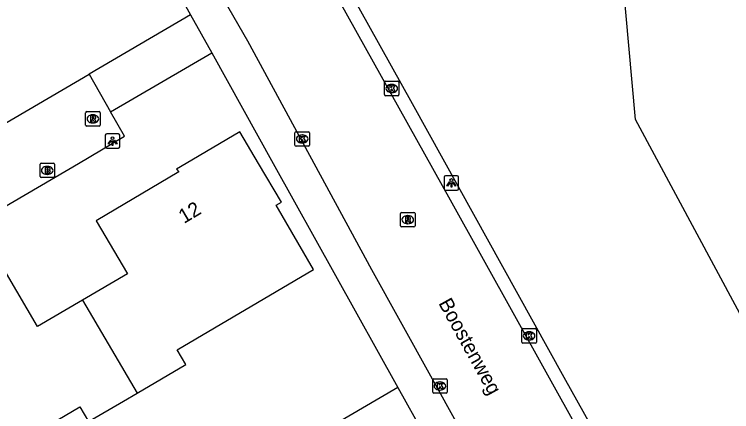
# Model space of a CAD drawing. Extents: x 159353 to 160616, y 385893 to 387321.
# Drawn here: x 160452.32 to 160501.96, y 386482.83 to 386510.3 of the extents above; entities that cross this region are included whole.
import ezdxf

# ---------------------------------------------------------------- set-up
doc = ezdxf.new("R2010")
doc.units = 0
for name, color, linetype in [('IMGEO_Brandkraan', 7, 'Continuous'), ('IMGEO_Groenvoorziening', 7, 'Continuous'), ('IMGEO_Kolk', 7, 'Continuous'), ('IMGEO_Lichtpunt', 7, 'Continuous'), ('IMGEO_Openbare_ruimte_label', 7, 'Continuous'), ('IMGEO_Pand', 7, 'Continuous'), ('IMGEO_Pand_nummerreeks', 7, 'Continuous'), ('IMGEO_Rijbaan_lokaal_open', 7, 'Continuous'), ('IMGEO_Rioolput', 7, 'Continuous'), ('IMGEO_Voetpad_open', 7, 'Continuous')]:
    doc.layers.add(name, color=color, linetype=linetype)

msp = doc.modelspace()

# ---------------------------------------------------------------- linework, layer by layer
at = {"layer": 'IMGEO_Brandkraan'}
for p, q in [((160454.098, 386499.085), (160454.098, 386499.937)), ((160454.173, 386500.011), (160455.025, 386500.011)), ((160454.586, 386499.791), (160454.611, 386499.791)), ((160455.099, 386499.937), (160455.099, 386499.085)), ((160454.609, 386499.231), (160454.584, 386499.231)), ((160455.025, 386499.011), (160454.173, 386499.011))]:
    msp.add_line(p, q, dxfattribs=at)
for points in [[(160454.098, 386499.085), (160454.098, 386499.937)], [(160454.173, 386500.011), (160455.025, 386500.011)], [(160454.446, 386499.711), (160454.446, 386499.311), (160454.659, 386499.311)], [(160454.677, 386499.711), (160454.446, 386499.711)], [(160455.099, 386499.937), (160455.099, 386499.085)], [(160454.625, 386499.63), (160454.571, 386499.63), (160454.571, 386499.554)], [(160454.571, 386499.554), (160454.624, 386499.554)], [(160454.633, 386499.478), (160454.571, 386499.478), (160454.571, 386499.397)], [(160454.571, 386499.397), (160454.633, 386499.397)], [(160455.025, 386499.011), (160454.173, 386499.011)]]:
    msp.add_lwpolyline(points, dxfattribs=at)
for centre, radius, start, end in [((160454.175, 386499.935), 0.0765, 91.552, 178.448), ((160454.175, 386499.935), 0.0765, 91.552, 178.448), ((160454.681, 386499.566), 0.145, 59.4692, 91.5367), ((160454.706, 386499.613), 0.0922, 285.5137, 58.1501), ((160455.023, 386499.935), 0.0765, 1.552, 88.448), ((160455.023, 386499.935), 0.0765, 1.552, 88.448), ((160454.626, 386499.592), 0.0379, 267.8285, 90.9355), ((160454.634, 386499.437), 0.0404, 269.8759, 90.5077), ((160454.665, 386499.562), 0.251, 268.6676, 293.5347), ((160454.711, 386499.421), 0.105, 301.3115, 78.989), ((160454.175, 386499.087), 0.0765, 181.552, 268.448), ((160454.175, 386499.087), 0.0765, 181.552, 268.448), ((160455.023, 386499.087), 0.0765, 271.552, 358.448), ((160455.023, 386499.087), 0.0765, 271.552, 358.448)]:
    msp.add_arc(centre, radius, start, end, dxfattribs=at)
for centre, major_axis, ratio, start_param, end_param in [((160454.585, 386499.511), (-0.387, 0.002), 0.722429, 4.712389, 7.853982), ((160454.61, 386499.511), (-0.39, 0.002), 0.717154, 1.570796, 4.712389)]:
    msp.add_ellipse(centre, major_axis=major_axis, ratio=ratio, start_param=start_param, end_param=end_param, dxfattribs=at)
at = {"layer": 'IMGEO_Groenvoorziening'}
for points in [[(160516.169, 386464.269), (160495.304, 386503.038), (160492.847, 386530.451)], [(160478.865, 386484.493), (160425.927, 386453.553), (160395.324, 386493.404)]]:
    msp.add_lwpolyline(points, dxfattribs=at)
at = {"layer": 'IMGEO_Kolk'}
for p, q in [((160478.014, 386505.677), (160478.866, 386505.677)), ((160477.939, 386504.751), (160477.939, 386505.603)), ((160478.427, 386505.457), (160478.452, 386505.457)), ((160478.94, 386505.603), (160478.94, 386504.751)), ((160478.866, 386504.677), (160478.014, 386504.677)), ((160478.45, 386504.897), (160478.425, 386504.897)), ((160471.818, 386502.189), (160472.67, 386502.189)), ((160471.743, 386501.263), (160471.743, 386502.115)), ((160472.231, 386501.969), (160472.256, 386501.969)), ((160472.744, 386502.115), (160472.744, 386501.263)), ((160472.67, 386501.189), (160471.818, 386501.189)), ((160472.254, 386501.409), (160472.229, 386501.409)), ((160487.444, 386487.64), (160487.444, 386488.492)), ((160487.519, 386488.566), (160488.371, 386488.566)), ((160487.932, 386488.346), (160487.957, 386488.346)), ((160488.445, 386488.492), (160488.445, 386487.64)), ((160487.955, 386487.786), (160487.93, 386487.786)), ((160488.371, 386487.566), (160487.519, 386487.566)), ((160481.273, 386484.173), (160481.273, 386485.025)), ((160481.348, 386485.099), (160482.2, 386485.099)), ((160481.761, 386484.879), (160481.786, 386484.879)), ((160482.274, 386485.025), (160482.274, 386484.173)), ((160481.784, 386484.319), (160481.759, 386484.319)), ((160482.2, 386484.099), (160481.348, 386484.099))]:
    msp.add_line(p, q, dxfattribs=at)
for points in [[(160478.014, 386505.677), (160478.866, 386505.677)], [(160477.939, 386504.751), (160477.939, 386505.603)], [(160478.26, 386505.377), (160478.383, 386505.377), (160478.383, 386505.226), (160478.513, 386505.377), (160478.677, 386505.377), (160478.531, 386505.226), (160478.684, 386504.977), (160478.532, 386504.977), (160478.447, 386505.141), (160478.383, 386505.074), (160478.383, 386504.977), (160478.26, 386504.977), (160478.26, 386505.377)], [(160478.94, 386505.603), (160478.94, 386504.751)], [(160478.866, 386504.677), (160478.014, 386504.677)], [(160471.818, 386502.189), (160472.67, 386502.189)], [(160471.743, 386501.263), (160471.743, 386502.115)], [(160472.064, 386501.889), (160472.187, 386501.889), (160472.187, 386501.738), (160472.317, 386501.889), (160472.481, 386501.889), (160472.335, 386501.738), (160472.488, 386501.489), (160472.336, 386501.489), (160472.251, 386501.653), (160472.187, 386501.586), (160472.187, 386501.489), (160472.064, 386501.489), (160472.064, 386501.889)], [(160472.744, 386502.115), (160472.744, 386501.263)], [(160472.67, 386501.189), (160471.818, 386501.189)], [(160487.444, 386487.64), (160487.444, 386488.492)], [(160487.519, 386488.566), (160488.371, 386488.566)], [(160488.445, 386488.492), (160488.445, 386487.64)], [(160487.765, 386488.266), (160487.888, 386488.266), (160487.888, 386488.115), (160488.018, 386488.266), (160488.182, 386488.266), (160488.036, 386488.115), (160488.189, 386487.866), (160488.037, 386487.866), (160487.952, 386488.03), (160487.888, 386487.963), (160487.888, 386487.866), (160487.765, 386487.866), (160487.765, 386488.266)], [(160488.371, 386487.566), (160487.519, 386487.566)], [(160481.273, 386484.173), (160481.273, 386485.025)], [(160481.348, 386485.099), (160482.2, 386485.099)], [(160481.594, 386484.799), (160481.717, 386484.799), (160481.717, 386484.648), (160481.847, 386484.799), (160482.011, 386484.799), (160481.865, 386484.648), (160482.018, 386484.399), (160481.866, 386484.399), (160481.781, 386484.563), (160481.717, 386484.496), (160481.717, 386484.399), (160481.594, 386484.399), (160481.594, 386484.799)], [(160482.274, 386485.025), (160482.274, 386484.173)], [(160482.2, 386484.099), (160481.348, 386484.099)]]:
    msp.add_lwpolyline(points, dxfattribs=at)
for centre, start, end in [((160478.016, 386505.601), 91.552, 178.448), ((160478.016, 386505.601), 91.552, 178.448), ((160478.864, 386505.601), 1.552, 88.448), ((160478.864, 386505.601), 1.552, 88.448), ((160478.016, 386504.753), 181.552, 268.448), ((160478.016, 386504.753), 181.552, 268.448), ((160478.864, 386504.753), 271.552, 358.448), ((160478.864, 386504.753), 271.552, 358.448), ((160471.82, 386502.113), 91.552, 178.448), ((160471.82, 386502.113), 91.552, 178.448), ((160472.668, 386502.113), 1.552, 88.448), ((160472.668, 386502.113), 1.552, 88.448), ((160471.82, 386501.265), 181.552, 268.448), ((160471.82, 386501.265), 181.552, 268.448), ((160472.668, 386501.265), 271.552, 358.448), ((160472.668, 386501.265), 271.552, 358.448), ((160487.521, 386488.49), 91.552, 178.448), ((160487.521, 386488.49), 91.552, 178.448), ((160488.369, 386488.49), 1.552, 88.448), ((160488.369, 386488.49), 1.552, 88.448), ((160487.521, 386487.642), 181.552, 268.448), ((160487.521, 386487.642), 181.552, 268.448), ((160488.369, 386487.642), 271.552, 358.448), ((160488.369, 386487.642), 271.552, 358.448), ((160481.35, 386485.023), 91.552, 178.448), ((160481.35, 386485.023), 91.552, 178.448), ((160482.198, 386485.023), 1.552, 88.448), ((160482.198, 386485.023), 1.552, 88.448), ((160481.35, 386484.175), 181.552, 268.448), ((160481.35, 386484.175), 181.552, 268.448), ((160482.198, 386484.175), 271.552, 358.448), ((160482.198, 386484.175), 271.552, 358.448)]:
    msp.add_arc(centre, 0.0765, start, end, dxfattribs=at)
for centre, major_axis, ratio, start_param, end_param in [((160478.426, 386505.177), (-0.387, 0.002), 0.722429, 4.712389, 7.853982), ((160478.451, 386505.177), (-0.39, 0.002), 0.717154, 1.570796, 4.712389), ((160472.23, 386501.689), (-0.387, 0.002), 0.722429, 4.712389, 7.853982), ((160472.255, 386501.689), (-0.39, 0.002), 0.717154, 1.570796, 4.712389), ((160487.931, 386488.066), (-0.387, 0.002), 0.722429, 4.712389, 7.853982), ((160487.956, 386488.066), (-0.39, 0.002), 0.717154, 1.570796, 4.712389), ((160481.76, 386484.599), (-0.387, 0.002), 0.722429, 4.712389, 7.853982), ((160481.785, 386484.599), (-0.39, 0.002), 0.717154, 1.570796, 4.712389)]:
    msp.add_ellipse(centre, major_axis=major_axis, ratio=ratio, start_param=start_param, end_param=end_param, dxfattribs=at)
at = {"layer": 'IMGEO_Lichtpunt'}
for p, q in [((160458.618, 386501.942), (160458.618, 386501.135)), ((160458.618, 386501.942), (160458.618, 386501.135)), ((160459.52, 386502.037), (160458.712, 386502.037)), ((160459.52, 386502.037), (160458.712, 386502.037)), ((160459.614, 386501.135), (160459.614, 386501.942)), ((160459.614, 386501.135), (160459.614, 386501.942)), ((160458.712, 386501.041), (160459.52, 386501.041)), ((160458.712, 386501.041), (160459.52, 386501.041)), ((160482.069, 386499.047), (160482.069, 386498.24)), ((160482.069, 386499.047), (160482.069, 386498.24)), ((160482.971, 386499.142), (160482.163, 386499.142)), ((160482.971, 386499.142), (160482.163, 386499.142)), ((160483.065, 386498.24), (160483.065, 386499.047)), ((160483.065, 386498.24), (160483.065, 386499.047)), ((160482.163, 386498.146), (160482.971, 386498.146)), ((160482.163, 386498.146), (160482.971, 386498.146))]:
    msp.add_line(p, q, dxfattribs=at)
for points in [[(160458.992, 386501.606), (160459.031, 386501.578), (160458.843, 386501.316), (160458.805, 386501.343), (160458.992, 386501.606)], [(160459.094, 386501.558), (160459.141, 386501.558), (160459.141, 386501.236), (160459.094, 386501.236), (160459.094, 386501.558)], [(160459.204, 386501.578), (160459.242, 386501.605), (160459.429, 386501.343), (160459.39, 386501.315), (160459.204, 386501.578)], [(160482.443, 386498.711), (160482.482, 386498.683), (160482.294, 386498.421), (160482.256, 386498.448), (160482.443, 386498.711)], [(160482.655, 386498.683), (160482.693, 386498.71), (160482.88, 386498.448), (160482.841, 386498.42), (160482.655, 386498.683)], [(160482.545, 386498.663), (160482.592, 386498.663), (160482.592, 386498.341), (160482.545, 386498.341), (160482.545, 386498.663)]]:
    msp.add_lwpolyline(points, dxfattribs=at)
for centre in [(160459.117, 386501.74), (160482.568, 386498.845)]:
    msp.add_circle(centre, 0.0994, dxfattribs=at)
for centre, start, end in [((160458.712, 386501.942), 90, 180), ((160458.712, 386501.942), 90, 180), ((160459.52, 386501.942), 0, 90), ((160459.52, 386501.942), 0, 90), ((160458.712, 386501.135), 180, 270), ((160458.712, 386501.135), 180, 270), ((160459.52, 386501.135), 270, 0), ((160459.52, 386501.135), 270, 360), ((160482.163, 386499.047), 90, 180), ((160482.163, 386499.047), 90, 180), ((160482.971, 386499.047), 0, 90), ((160482.971, 386499.047), 0, 90), ((160482.163, 386498.24), 180, 270), ((160482.163, 386498.24), 180, 270), ((160482.971, 386498.24), 270, 0), ((160482.971, 386498.24), 270, 360)]:
    msp.add_arc(centre, 0.0946, start, end, dxfattribs=at)
at = {"layer": 'IMGEO_Pand'}
for points in [[(160460.813, 386484.105), (160464.178, 386486.083), (160463.581, 386487.1), (160473.027, 386492.649), (160470.442, 386497.096), (160470.799, 386497.311), (160469.217, 386500), (160467.934, 386502.181), (160464.21, 386500), (160463.541, 386499.608), (160463.705, 386499.404), (160457.993, 386496.021), (160460.141, 386492.362), (160457.038, 386490.54)], [(160457.038, 386490.54), (160453.934, 386488.718), (160451.78, 386492.384), (160446.086, 386489.059), (160445.94, 386489.301), (160441.531, 386486.722), (160444.063, 386482.411), (160444.416, 386481.81), (160444.805, 386482.039), (160447.413, 386477.601), (160456.859, 386483.15), (160457.456, 386482.133), (160459.868, 386483.55), (160460.813, 386484.105)], [(160457.038, 386490.54), (160460.813, 386484.105)]]:
    msp.add_lwpolyline(points, dxfattribs=at)
at = {"layer": 'IMGEO_Rijbaan_lokaal_open'}
for points in [[(160406.923, 386522.395), (160419.978, 386500), (160424.508, 386492.229), (160426.319, 386493.234), (160431.097, 386484.987), (160456.754, 386500), (160459.951, 386501.871), (160458.975, 386503.558)], [(160491.405, 386481.448), (160482.505, 386497.446), (160474.841, 386511.167), (160469.415, 386520.912), (160468.978, 386521.632)], [(160485.232, 386477.936), (160477.069, 386492.63), (160468.48, 386508.454), (160462.629, 386518.626)], [(160436.257, 386493.736), (160446.964, 386500.001), (160457.511, 386506.179)], [(160457.511, 386506.179), (160458.975, 386503.558)]]:
    msp.add_lwpolyline(points, dxfattribs=at)
at = {"layer": 'IMGEO_Rioolput'}
for p, q in [((160457.257, 386502.65), (160457.257, 386503.502)), ((160457.332, 386503.576), (160458.184, 386503.576)), ((160457.745, 386503.356), (160457.77, 386503.356)), ((160458.258, 386503.502), (160458.258, 386502.65)), ((160457.768, 386502.796), (160457.743, 386502.796)), ((160458.184, 386502.576), (160457.332, 386502.576)), ((160479.047, 386495.676), (160479.047, 386496.528)), ((160479.122, 386496.602), (160479.974, 386496.602)), ((160479.535, 386496.382), (160479.56, 386496.382)), ((160480.048, 386496.528), (160480.048, 386495.676)), ((160479.558, 386495.822), (160479.533, 386495.822)), ((160479.974, 386495.602), (160479.122, 386495.602))]:
    msp.add_line(p, q, dxfattribs=at)
for points in [[(160457.257, 386502.65), (160457.257, 386503.502)], [(160457.332, 386503.576), (160458.184, 386503.576)], [(160457.846, 386503.274), (160457.594, 386503.276), (160457.594, 386502.876)], [(160457.772, 386503.195), (160457.718, 386503.195), (160457.718, 386503.114)], [(160458.258, 386503.502), (160458.258, 386502.65)], [(160457.594, 386502.876), (160457.718, 386502.876), (160457.718, 386503.038), (160457.729, 386503.038)], [(160457.718, 386503.114), (160457.77, 386503.114)], [(160457.776, 386503.009), (160457.847, 386502.876), (160457.987, 386502.876), (160457.922, 386503.002)], [(160458.184, 386502.576), (160457.332, 386502.576)], [(160479.047, 386495.676), (160479.047, 386496.528)], [(160479.122, 386496.602), (160479.974, 386496.602)], [(160479.636, 386496.3), (160479.384, 386496.302), (160479.384, 386495.902)], [(160479.562, 386496.221), (160479.508, 386496.221), (160479.508, 386496.14)], [(160480.048, 386496.528), (160480.048, 386495.676)], [(160479.384, 386495.902), (160479.508, 386495.902), (160479.508, 386496.064), (160479.519, 386496.064)], [(160479.508, 386496.14), (160479.56, 386496.14)], [(160479.566, 386496.035), (160479.637, 386495.902), (160479.777, 386495.902), (160479.712, 386496.028)], [(160479.974, 386495.602), (160479.122, 386495.602)]]:
    msp.add_lwpolyline(points, dxfattribs=at)
for centre, radius, start, end in [((160457.334, 386503.5), 0.0765, 91.552, 178.448), ((160457.334, 386503.5), 0.0765, 91.552, 178.448), ((160457.778, 386503.099), 0.0964, 77.0061, 93.1865), ((160457.792, 386503.156), 0.0378, 276.6634, 79.6772), ((160457.845, 386503.164), 0.109, 350.3612, 89.416), ((160458.182, 386503.5), 0.0765, 1.552, 88.448), ((160458.182, 386503.5), 0.0765, 1.552, 88.448), ((160457.728, 386502.985), 0.0533, 26.0293, 88.6989), ((160457.754, 386503.303), 0.19, 274.7715, 282.9687), ((160457.843, 386503.164), 0.112, 277.5842, 350.9817), ((160457.827, 386502.949), 0.108, 29.5134, 73.7905), ((160457.334, 386502.652), 0.0765, 181.552, 268.448), ((160457.334, 386502.652), 0.0765, 181.552, 268.448), ((160458.182, 386502.652), 0.0765, 271.552, 358.448), ((160458.182, 386502.652), 0.0765, 271.552, 358.448), ((160479.124, 386496.526), 0.0765, 91.552, 178.448), ((160479.124, 386496.526), 0.0765, 91.552, 178.448), ((160479.568, 386496.125), 0.0964, 77.0061, 93.1865), ((160479.582, 386496.182), 0.0378, 276.6634, 79.6772), ((160479.635, 386496.19), 0.109, 350.3612, 89.416), ((160479.972, 386496.526), 0.0765, 1.552, 88.448), ((160479.972, 386496.526), 0.0765, 1.552, 88.448), ((160479.518, 386496.011), 0.0533, 26.0293, 88.6989), ((160479.544, 386496.329), 0.19, 274.7715, 282.9687), ((160479.633, 386496.19), 0.112, 277.5842, 350.9817), ((160479.617, 386495.975), 0.108, 29.5134, 73.7905), ((160479.124, 386495.678), 0.0765, 181.552, 268.448), ((160479.124, 386495.678), 0.0765, 181.552, 268.448), ((160479.972, 386495.678), 0.0765, 271.552, 358.448), ((160479.972, 386495.678), 0.0765, 271.552, 358.448)]:
    msp.add_arc(centre, radius, start, end, dxfattribs=at)
for centre, major_axis, ratio, start_param, end_param in [((160457.744, 386503.076), (-0.387, 0.002), 0.722429, 4.712389, 7.853982), ((160457.769, 386503.076), (-0.39, 0.002), 0.717154, 1.570796, 4.712389), ((160479.534, 386496.102), (-0.387, 0.002), 0.722429, 4.712389, 7.853982), ((160479.559, 386496.102), (-0.39, 0.002), 0.717154, 1.570796, 4.712389)]:
    msp.add_ellipse(centre, major_axis=major_axis, ratio=ratio, start_param=start_param, end_param=end_param, dxfattribs=at)
at = {"layer": 'IMGEO_Voetpad_open'}
for points in [[(160455.983, 386525.511), (160456.393, 386524.825), (160457.909, 386522.111), (160464.516, 386510.282)], [(160515.236, 386440.506), (160514.696, 386441.497), (160514.613, 386441.673), (160514.241, 386442.344), (160504.566, 386459.793), (160490.371, 386485.186), (160479.875, 386504.111), (160470.25, 386521.387), (160469.756, 386522.183)], [(160464.516, 386510.282), (160457.511, 386506.179)], [(160464.516, 386510.282), (160465.99, 386507.653)], [(160458.975, 386503.558), (160465.99, 386507.653)], [(160465.99, 386507.653), (160470.244, 386500), (160478.865, 386484.493)], [(160478.865, 386484.493), (160480.645, 386481.308)]]:
    msp.add_lwpolyline(points, dxfattribs=at)

# ---------------------------------------------------------------- texts
at = {"layer": 'IMGEO_Openbare_ruimte_label'}
msp.add_text('Boostenweg', height=1, rotation=298.999, dxfattribs=at).set_placement((160481.644, 386490.328))
at = {"layer": 'IMGEO_Pand_nummerreeks'}
msp.add_text('12', height=1, rotation=30.6366, dxfattribs=at).set_placement((160464.059, 386495.802))

doc.saveas('drawing.dxf')
